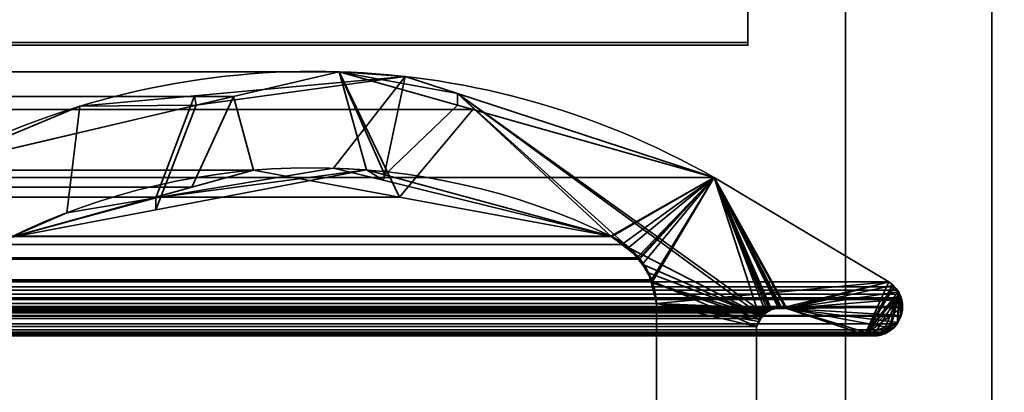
# Model space of a CAD drawing. Header units: millimetres. Extents: x -603 to 3703, y -115 to 249.
# Tile 432 of 656: x 404.53 to 414.63, y 10.96 to 14.77. Entities that reach past the tile are written whole.
import ezdxf

# ---------------------------------------------------------------- set-up
doc = ezdxf.new("R2010")
doc.units = ezdxf.units.MM
doc.layers.add('151', color=7, linetype='Continuous', true_color=0xffffff)

# ---------------------------------------------------------------- blocks, each defined once
blk = doc.blocks.new('UG_SURFACE_001')
at = {"layer": '151', "color": 252, "linetype": 'Continuous', "lineweight": 35}
for points in [[(603, -13.4, 2212.25), (603, 230.4, 2212.25), (-603, 230.4, 2212.25), (-603, -13.4, 2212.25)], [(-453, -13.4, 2062.25), (-453, 230.4, 2062.25), (453, 230.4, 2062.25), (453, -13.4, 2062.25)]]:
    blk.add_3dface(points, dxfattribs=at)
blk = doc.blocks.new('UG_SURFACE_062')
at = {"layer": '151', "color": 7, "linetype": 'Continuous', "lineweight": 35}
for points in [[(-409.18, 13.852, 2018.43), (409.18, 13.852, 2018.43), (407.808, 14.239, 2017.058)], [(-407.808, 14.239, 2017.058), (-409.18, 13.852, 2018.43), (407.808, 14.239, 2017.058)], [(407.808, 14.239, 2017.058), (406.725, 13.985, 2015.975), (-406.725, 13.985, 2015.975), (-407.808, 14.239, 2017.058)], [(408.429, 12.955, 2017.678), (406.932, 13.231, 2016.182), (406.725, 13.985, 2015.975), (407.808, 14.239, 2017.058)], [(408.429, 12.955, 2017.678), (407.808, 14.239, 2017.058), (409.18, 13.852, 2018.43)], [(404.366, 13.432, 2013.616), (-404.366, 13.432, 2013.616), (-406.725, 13.985, 2015.975), (406.725, 13.985, 2015.975)], [(406.299, 13.057, 2015.549), (404.432, 12.543, 2013.682), (404.366, 13.432, 2013.616), (406.725, 13.985, 2015.975)], [(406.725, 13.985, 2015.975), (406.932, 13.231, 2016.182), (406.299, 13.057, 2015.549)], [(409.18, 13.852, 2018.43), (-409.18, 13.852, 2018.43), (-411.652, 13.155, 2020.902), (411.652, 13.155, 2020.902)], [(409.18, 13.852, 2018.43), (411.652, 13.155, 2020.902), (410.595, 12.557, 2019.845), (408.429, 12.955, 2017.678)], [(406.932, 13.231, 2016.182), (-408.443, 13.138, 2017.693), (-408.088, 13.234, 2017.338)], [(406.932, 13.231, 2016.182), (408.429, 12.955, 2017.678), (-408.443, 13.138, 2017.693)], [(-408.088, 13.234, 2017.338), (406.299, 13.057, 2015.549), (406.932, 13.231, 2016.182)], [(-408.088, 13.234, 2017.338), (-406.31, 12.898, 2015.56), (406.299, 13.057, 2015.549)], [(413.445, 12.088, 2022.695), (411.652, 13.155, 2020.902), (-411.652, 13.155, 2020.902), (-413.445, 12.088, 2022.695)], [(-410.595, 12.557, 2019.845), (-408.443, 13.138, 2017.693), (408.429, 12.955, 2017.678)], [(411.652, 13.155, 2020.902), (410.605, 12.552, 2019.855), (410.595, 12.557, 2019.845)], [(410.707, 12.472, 2019.957), (410.605, 12.552, 2019.855), (411.652, 13.155, 2020.902)], [(411.652, 13.155, 2020.902), (410.886, 12.333, 2020.136), (410.707, 12.472, 2019.957)], [(410.893, 12.321, 2020.143), (410.886, 12.333, 2020.136), (411.652, 13.155, 2020.902)], [(411.011, 12.108, 2020.261), (410.893, 12.321, 2020.143), (411.652, 13.155, 2020.902)], [(411.018, 12.095, 2020.268), (411.011, 12.108, 2020.261), (411.652, 13.155, 2020.902)], [(411.652, 13.155, 2020.902), (412.126, 11.715, 2021.376), (412.089, 11.633, 2021.339), (411.018, 12.095, 2020.268)], [(413.197, 11.548, 2022.447), (412.4, 11.817, 2021.65), (411.652, 13.155, 2020.902), (413.445, 12.088, 2022.695)], [(411.652, 13.155, 2020.902), (412.204, 11.79, 2021.454), (412.183, 11.77, 2021.433)], [(411.652, 13.155, 2020.902), (412.344, 11.826, 2021.594), (412.314, 11.82, 2021.564)], [(411.652, 13.155, 2020.902), (412.223, 11.8, 2021.473), (412.204, 11.79, 2021.454)], [(412.314, 11.82, 2021.564), (412.239, 11.804, 2021.489), (411.652, 13.155, 2020.902)], [(411.652, 13.155, 2020.902), (412.4, 11.817, 2021.65), (412.386, 11.819, 2021.636)], [(412.239, 11.804, 2021.489), (412.223, 11.8, 2021.473), (411.652, 13.155, 2020.902)], [(412.386, 11.819, 2021.636), (412.344, 11.826, 2021.594), (411.652, 13.155, 2020.902)], [(412.183, 11.77, 2021.433), (412.126, 11.715, 2021.376), (412.126, 11.715, 2021.376), (411.652, 13.155, 2020.902)], [(406.299, 13.057, 2015.549), (-406.31, 12.898, 2015.56), (-404.432, 12.543, 2013.682)], [(-404.432, 12.543, 2013.682), (404.432, 12.543, 2013.682), (406.299, 13.057, 2015.549)], [(408.429, 12.955, 2017.678), (410.595, 12.557, 2019.845), (-410.595, 12.557, 2019.845)], [(-410.708, 12.472, 2019.958), (-410.595, 12.557, 2019.845), (410.595, 12.557, 2019.845)], [(410.595, 12.557, 2019.845), (410.605, 12.552, 2019.855), (-410.708, 12.472, 2019.958)], [(410.605, 12.552, 2019.855), (410.707, 12.472, 2019.957), (-410.708, 12.472, 2019.958)], [(410.886, 12.333, 2020.136), (-410.873, 12.349, 2020.123), (-410.708, 12.472, 2019.958)], [(-410.708, 12.472, 2019.958), (410.707, 12.472, 2019.957), (410.886, 12.333, 2020.136)], [(411.011, 12.108, 2020.261), (-411.01, 12.108, 2020.26), (-410.89, 12.318, 2020.14)], [(410.886, 12.333, 2020.136), (-410.89, 12.318, 2020.14), (-410.873, 12.349, 2020.123)], [(410.886, 12.333, 2020.136), (410.893, 12.321, 2020.143), (-410.89, 12.318, 2020.14)], [(-410.89, 12.318, 2020.14), (410.893, 12.321, 2020.143), (411.011, 12.108, 2020.261)], [(413.533, 12.004, 2022.783), (413.498, 12.037, 2022.748), (-413.498, 12.037, 2022.748), (-413.533, 12.004, 2022.783)], [(413.445, 12.088, 2022.695), (-413.445, 12.088, 2022.695), (-413.498, 12.037, 2022.748), (413.498, 12.037, 2022.748)], [(411.018, 12.095, 2020.268), (-411.062, 11.866, 2020.312), (-411.02, 12.091, 2020.27)], [(411.018, 12.095, 2020.268), (411.062, 11.866, 2020.312), (-411.062, 11.866, 2020.312)], [(411.018, 12.095, 2020.268), (-411.02, 12.091, 2020.27), (-411.01, 12.108, 2020.26)], [(-411.01, 12.108, 2020.26), (411.011, 12.108, 2020.261), (411.018, 12.095, 2020.268)], [(411.062, 11.866, 2020.312), (411.018, 12.095, 2020.268), (412.089, 11.633, 2021.339)], [(413.445, 12.088, 2022.695), (413.498, 12.037, 2022.748), (413.197, 11.548, 2022.447)], [(413.498, 12.037, 2022.748), (413.533, 12.004, 2022.783), (413.551, 11.964, 2022.801), (413.197, 11.548, 2022.447)], [(413.576, 11.909, 2022.826), (413.568, 11.926, 2022.818), (-413.568, 11.926, 2022.818), (-413.576, 11.909, 2022.826)], [(413.551, 11.964, 2022.801), (-413.551, 11.964, 2022.801), (-413.568, 11.926, 2022.818), (413.568, 11.926, 2022.818)], [(-413.533, 12.004, 2022.783), (-413.551, 11.964, 2022.801), (413.551, 11.964, 2022.801)], [(-413.533, 12.004, 2022.783), (413.551, 11.964, 2022.801), (413.533, 12.004, 2022.783)], [(413.29, 11.543, 2022.54), (413.248, 11.537, 2022.498), (413.197, 11.548, 2022.447), (413.551, 11.964, 2022.801)], [(413.551, 11.964, 2022.801), (413.379, 11.555, 2022.629), (413.29, 11.543, 2022.54)], [(413.433, 11.573, 2022.682), (413.402, 11.558, 2022.652), (413.379, 11.555, 2022.629), (413.551, 11.964, 2022.801)], [(413.551, 11.964, 2022.801), (413.459, 11.596, 2022.709), (413.433, 11.573, 2022.682)], [(413.551, 11.964, 2022.801), (413.528, 11.658, 2022.778), (413.459, 11.596, 2022.709)], [(413.528, 11.658, 2022.778), (413.551, 11.964, 2022.801), (413.568, 11.926, 2022.818)], [(413.568, 11.736, 2022.818), (413.529, 11.658, 2022.779), (413.528, 11.658, 2022.778), (413.568, 11.926, 2022.818)], [(413.568, 11.736, 2022.818), (413.568, 11.926, 2022.818), (413.576, 11.909, 2022.826), (413.584, 11.838, 2022.834)], [(413.585, 11.825, 2022.835), (-413.584, 11.838, 2022.834), (-413.585, 11.825, 2022.835)], [(-413.585, 11.825, 2022.835), (-413.572, 11.745, 2022.822), (413.572, 11.745, 2022.822), (413.585, 11.825, 2022.835)], [(-413.576, 11.909, 2022.826), (-413.584, 11.838, 2022.834), (413.584, 11.838, 2022.834)], [(413.585, 11.825, 2022.835), (413.584, 11.838, 2022.834), (-413.584, 11.838, 2022.834)], [(-413.576, 11.909, 2022.826), (413.584, 11.838, 2022.834), (413.576, 11.909, 2022.826)], [(412.4, 11.817, 2021.65), (413.197, 11.548, 2022.447), (-413.197, 11.548, 2022.447), (-412.4, 11.817, 2021.65)], [(412.4, 11.817, 2021.65), (-412.4, 11.817, 2021.65), (-412.386, 11.817, 2021.636)], [(412.344, 11.826, 2021.594), (-412.386, 11.817, 2021.636), (-412.313, 11.816, 2021.563)], [(412.344, 11.826, 2021.594), (412.386, 11.819, 2021.636), (-412.386, 11.817, 2021.636)], [(-412.386, 11.817, 2021.636), (412.386, 11.819, 2021.636), (412.4, 11.817, 2021.65)], [(-412.313, 11.816, 2021.563), (412.314, 11.82, 2021.564), (412.344, 11.826, 2021.594)], [(412.314, 11.82, 2021.564), (-412.313, 11.816, 2021.563), (-412.26, 11.815, 2021.51)], [(-412.26, 11.815, 2021.51), (412.239, 11.804, 2021.489), (412.314, 11.82, 2021.564)], [(-412.26, 11.815, 2021.51), (-412.24, 11.803, 2021.49), (412.239, 11.804, 2021.489)], [(-411.062, 6.719, 2020.312), (-411.062, 11.866, 2020.312), (411.062, 11.866, 2020.312), (411.062, 6.719, 2020.312)], [(411.062, 6.719, 2020.312), (411.062, 11.866, 2020.312), (412.089, 11.633, 2021.339), (412.089, 7.354, 2021.339)], [(413.584, 11.838, 2022.834), (413.585, 11.825, 2022.835), (413.572, 11.745, 2022.822), (413.568, 11.736, 2022.818)], [(413.572, 11.745, 2022.822), (-413.572, 11.745, 2022.822), (-413.568, 11.736, 2022.818), (413.568, 11.736, 2022.818)], [(413.568, 11.736, 2022.818), (-413.568, 11.736, 2022.818), (-413.529, 11.658, 2022.779)], [(413.529, 11.658, 2022.779), (413.568, 11.736, 2022.818), (-413.529, 11.658, 2022.779)], [(412.223, 11.8, 2021.473), (412.239, 11.804, 2021.489), (-412.24, 11.803, 2021.49)], [(412.204, 11.79, 2021.454), (-412.24, 11.803, 2021.49), (-412.182, 11.77, 2021.432)], [(412.204, 11.79, 2021.454), (412.223, 11.8, 2021.473), (-412.24, 11.803, 2021.49)], [(-412.182, 11.77, 2021.432), (412.183, 11.77, 2021.433), (412.204, 11.79, 2021.454)], [(412.183, 11.77, 2021.433), (-412.182, 11.77, 2021.432), (-412.163, 11.759, 2021.413)], [(-412.163, 11.759, 2021.413), (412.126, 11.715, 2021.376), (412.183, 11.77, 2021.433)], [(-412.163, 11.759, 2021.413), (-412.129, 11.711, 2021.379), (412.126, 11.715, 2021.376)], [(412.126, 11.715, 2021.376), (-412.129, 11.711, 2021.379), (-412.107, 11.682, 2021.357)], [(412.126, 11.715, 2021.376), (412.126, 11.715, 2021.376), (-412.129, 11.711, 2021.379)], [(-412.107, 11.682, 2021.357), (412.089, 11.633, 2021.339), (412.126, 11.715, 2021.376)], [(-413.529, 11.658, 2022.779), (-413.528, 11.658, 2022.778), (413.528, 11.658, 2022.778), (413.529, 11.658, 2022.779)], [(413.528, 11.658, 2022.778), (-413.528, 11.658, 2022.778), (-413.459, 11.596, 2022.709), (413.459, 11.596, 2022.709)], [(-412.107, 11.682, 2021.357), (-412.089, 11.633, 2021.339), (412.089, 11.633, 2021.339)], [(412.089, 7.354, 2021.339), (412.089, 11.633, 2021.339), (-412.089, 11.633, 2021.339), (-412.089, 7.354, 2021.339)], [(413.459, 11.596, 2022.709), (-413.459, 11.596, 2022.709), (-413.433, 11.573, 2022.682)], [(413.433, 11.573, 2022.682), (413.459, 11.596, 2022.709), (-413.433, 11.573, 2022.682)], [(413.402, 11.558, 2022.652), (-413.433, 11.573, 2022.682), (-413.402, 11.558, 2022.652)], [(413.402, 11.558, 2022.652), (413.433, 11.573, 2022.682), (-413.433, 11.573, 2022.682)], [(-413.402, 11.558, 2022.652), (-413.379, 11.555, 2022.629), (413.379, 11.555, 2022.629), (413.402, 11.558, 2022.652)], [(413.379, 11.555, 2022.629), (-413.379, 11.555, 2022.629), (-413.29, 11.543, 2022.54), (413.29, 11.543, 2022.54)], [(413.248, 11.537, 2022.498), (-413.29, 11.543, 2022.54), (-413.248, 11.537, 2022.498)], [(413.248, 11.537, 2022.498), (413.29, 11.543, 2022.54), (-413.29, 11.543, 2022.54)], [(-413.248, 11.537, 2022.498), (413.197, 11.548, 2022.447), (413.248, 11.537, 2022.498)], [(-413.248, 11.537, 2022.498), (-413.197, 11.548, 2022.447), (413.197, 11.548, 2022.447)]]:
    blk.add_3dface(points, dxfattribs=at)
blk = doc.blocks.new('UG_SURFACE_063')
at = {"layer": '151', "color": 7, "linetype": 'Continuous', "lineweight": 35}
for points in [[(405.931, 12.826, 2015.181), (408.088, 13.234, 2017.338), (407.808, 14.239, 2017.058), (406.343, 13.896, 2015.593)], [(406.343, 13.896, 2015.593), (407.808, 14.239, 2017.058), (408.487, 14.191, -8.75)], [(407.808, 14.239, 2017.058), (409.022, 14.016, -8.75), (408.487, 14.191, -8.75)], [(407.808, 14.239, 2017.058), (409.022, 13.897, 2018.272), (409.022, 14.016, -8.75)], [(407.808, 14.239, 2017.058), (408.088, 13.234, 2017.338), (408.278, 13.183, 2017.528)], [(409.022, 13.897, 2018.272), (407.808, 14.239, 2017.058), (408.278, 13.183, 2017.528)], [(406.328, 13.993, -8.75), (408.487, 14.191, -8.75), (407.753, 13.253, -8.75), (405.929, 12.948, -8.75)], [(408.487, 14.191, -8.75), (406.328, 13.993, -8.75), (406.343, 13.896, 2015.593)], [(408.261, 13.128, -8.75), (407.753, 13.253, -8.75), (408.487, 14.191, -8.75)], [(408.487, 14.191, -8.75), (409.022, 14.016, -8.75), (410.595, 12.557, -8.75), (408.261, 13.128, -8.75)], [(405.929, 12.948, -8.75), (405.018, 12.796, -8.75), (405.152, 13.885, -8.75), (406.328, 13.993, -8.75)], [(406.343, 13.896, 2015.593), (406.328, 13.993, -8.75), (405.152, 13.885, -8.75)], [(411.652, 13.155, -8.75), (409.022, 14.016, -8.75), (409.022, 13.897, 2018.272)], [(409.022, 14.016, -8.75), (412.142, 11.736, -8.75), (410.786, 12.435, -8.75), (410.771, 12.445, -8.75)], [(410.771, 12.445, -8.75), (410.595, 12.557, -8.75), (409.022, 14.016, -8.75)], [(409.022, 14.016, -8.75), (411.652, 13.155, -8.75), (412.223, 11.8, -8.75), (412.174, 11.762, -8.75)], [(412.174, 11.762, -8.75), (412.142, 11.736, -8.75), (409.022, 14.016, -8.75)], [(403.663, 13.267, 2012.913), (406.343, 13.896, 2015.593), (405.152, 13.885, -8.75)], [(406.343, 13.896, 2015.593), (403.663, 13.267, 2012.913), (404.432, 12.543, 2013.682), (405.931, 12.826, 2015.181)], [(405.152, 13.885, -8.75), (403.663, 13.267, -8.75), (403.663, 13.267, 2012.913)], [(405.018, 12.796, -8.75), (404.432, 12.543, -8.75), (403.663, 13.267, -8.75), (405.152, 13.885, -8.75)], [(408.278, 13.183, 2017.528), (410.595, 12.557, 2019.845), (411.652, 13.155, 2020.902), (409.022, 13.897, 2018.272)], [(409.022, 13.897, 2018.272), (411.652, 13.155, 2020.902), (411.652, 13.155, -8.75)], [(408.088, 13.234, 2017.338), (405.929, 12.948, -8.75), (407.753, 13.253, -8.75)], [(408.088, 13.234, 2017.338), (405.931, 12.826, 2015.181), (405.929, 12.948, -8.75)], [(408.088, 13.234, 2017.338), (407.753, 13.253, -8.75), (408.261, 13.128, -8.75)], [(408.261, 13.128, -8.75), (408.278, 13.183, 2017.528), (408.088, 13.234, 2017.338)], [(408.278, 13.183, 2017.528), (408.261, 13.128, -8.75), (410.595, 12.557, -8.75)], [(410.595, 12.557, -8.75), (410.595, 12.557, 2019.845), (408.278, 13.183, 2017.528)], [(411.652, 13.155, 2020.902), (410.595, 12.557, 2019.845), (410.765, 12.429, 2020.015)], [(410.765, 12.429, 2020.015), (410.873, 12.349, 2020.123), (411.652, 13.155, 2020.902)], [(411.652, 13.155, 2020.902), (410.873, 12.349, 2020.123), (410.918, 12.268, 2020.169)], [(410.918, 12.268, 2020.169), (411.02, 12.091, 2020.27), (411.652, 13.155, 2020.902)], [(413.445, 12.088, 2022.695), (411.652, 13.155, 2020.902), (411.02, 12.091, 2020.27), (411.021, 12.086, 2020.271)], [(413.445, 12.088, -8.75), (411.652, 13.155, -8.75), (411.652, 13.155, 2020.902), (413.445, 12.088, 2022.695)], [(413.197, 11.548, -8.75), (412.4, 11.817, -8.75), (411.652, 13.155, -8.75), (413.445, 12.088, -8.75)], [(411.652, 13.155, -8.75), (412.323, 11.826, -8.75), (412.319, 11.825, -8.75)], [(412.319, 11.825, -8.75), (412.24, 11.805, -8.75), (411.652, 13.155, -8.75)], [(412.24, 11.805, -8.75), (412.223, 11.8, -8.75), (411.652, 13.155, -8.75)], [(412.4, 11.817, -8.75), (412.323, 11.826, -8.75), (411.652, 13.155, -8.75)], [(405.929, 12.948, -8.75), (405.931, 12.826, 2015.181), (404.432, 12.543, 2013.682)], [(404.432, 12.543, 2013.682), (405.018, 12.796, -8.75), (405.929, 12.948, -8.75)], [(404.432, 12.543, 2013.682), (404.432, 12.543, -8.75), (405.018, 12.796, -8.75)], [(410.771, 12.445, -8.75), (410.765, 12.429, 2020.015), (410.595, 12.557, 2019.845)], [(410.595, 12.557, 2019.845), (410.595, 12.557, -8.75), (410.771, 12.445, -8.75)], [(410.765, 12.429, 2020.015), (410.771, 12.445, -8.75), (410.786, 12.435, -8.75)], [(410.786, 12.435, -8.75), (410.873, 12.349, 2020.123), (410.765, 12.429, 2020.015)], [(410.915, 12.269, -8.75), (410.786, 12.435, -8.75), (412.142, 11.736, -8.75)], [(410.786, 12.435, -8.75), (410.918, 12.268, 2020.169), (410.873, 12.349, 2020.123)], [(410.786, 12.435, -8.75), (410.915, 12.269, -8.75), (410.918, 12.268, 2020.169)], [(412.142, 11.736, -8.75), (410.982, 12.182, -8.75), (410.915, 12.269, -8.75)], [(410.918, 12.268, 2020.169), (410.915, 12.269, -8.75), (410.982, 12.182, -8.75)], [(410.982, 12.182, -8.75), (411.02, 12.091, 2020.27), (410.918, 12.268, 2020.169)], [(411.007, 12.083, -8.75), (410.982, 12.182, -8.75), (412.142, 11.736, -8.75)], [(411.02, 12.091, 2020.27), (410.982, 12.182, -8.75), (411.007, 12.083, -8.75)], [(411.007, 12.083, -8.75), (411.021, 12.086, 2020.271), (411.02, 12.091, 2020.27)], [(411.021, 12.086, 2020.271), (411.007, 12.083, -8.75), (411.062, 11.866, -8.75)], [(411.007, 12.083, -8.75), (412.142, 11.736, -8.75), (412.127, 11.706, -8.75)], [(412.127, 11.706, -8.75), (412.089, 11.633, -8.75), (411.062, 11.866, -8.75), (411.007, 12.083, -8.75)], [(411.021, 12.086, 2020.271), (411.062, 11.866, 2020.312), (413.445, 12.088, 2022.695)], [(411.062, 11.866, -8.75), (411.062, 11.866, 2020.312), (411.021, 12.086, 2020.271)], [(413.445, 12.088, 2022.695), (411.062, 11.866, 2020.312), (412.26, 11.815, 2021.51), (412.319, 11.816, 2021.569)], [(412.319, 11.816, 2021.569), (412.4, 11.817, 2021.65), (413.445, 12.088, 2022.695)], [(413.483, 12.051, 2022.733), (413.445, 12.088, 2022.695), (412.4, 11.817, 2021.65)], [(412.4, 11.817, 2021.65), (413.54, 11.988, 2022.79), (413.533, 12.004, 2022.783), (413.483, 12.051, 2022.733)], [(413.445, 12.088, -8.75), (413.469, 12.07, -8.75), (413.483, 12.054, -8.75), (413.197, 11.548, -8.75)], [(413.197, 11.548, -8.75), (413.483, 12.054, -8.75), (413.541, 11.988, -8.75)], [(413.469, 12.07, -8.75), (413.445, 12.088, -8.75), (413.445, 12.088, 2022.695)], [(413.445, 12.088, 2022.695), (413.483, 12.051, 2022.733), (413.469, 12.07, -8.75)], [(413.483, 12.051, 2022.733), (413.483, 12.054, -8.75), (413.469, 12.07, -8.75)], [(413.541, 11.988, -8.75), (413.483, 12.054, -8.75), (413.483, 12.051, 2022.733)], [(413.483, 12.051, 2022.733), (413.533, 12.004, 2022.783), (413.541, 11.988, -8.75)], [(413.575, 11.911, 2022.825), (413.54, 11.988, 2022.79), (412.4, 11.817, 2021.65)], [(413.585, 11.83, 2022.835), (413.576, 11.909, 2022.826), (413.575, 11.911, 2022.825), (412.4, 11.817, 2021.65)], [(413.541, 11.988, -8.75), (413.546, 11.982, -8.75), (413.57, 11.91, -8.75), (413.197, 11.548, -8.75)], [(413.533, 12.004, 2022.783), (413.54, 11.988, 2022.79), (413.541, 11.988, -8.75)], [(413.57, 11.91, -8.75), (413.546, 11.982, -8.75), (413.54, 11.988, 2022.79)], [(413.54, 11.988, 2022.79), (413.575, 11.911, 2022.825), (413.57, 11.91, -8.75)], [(413.546, 11.982, -8.75), (413.541, 11.988, -8.75), (413.54, 11.988, 2022.79)], [(413.584, 11.868, -8.75), (413.57, 11.91, -8.75), (413.575, 11.911, 2022.825)], [(413.58, 11.831, -8.75), (413.584, 11.868, -8.75), (413.575, 11.911, 2022.825)], [(413.575, 11.911, 2022.825), (413.576, 11.909, 2022.826), (413.58, 11.831, -8.75)], [(412.089, 11.633, -8.75), (412.089, 7.354, -8.75), (411.062, 6.719, -8.75), (411.062, 11.866, -8.75)], [(411.062, 11.866, 2020.312), (412.163, 11.759, 2021.413), (412.172, 11.764, 2021.422)], [(411.062, 11.866, 2020.312), (412.107, 11.682, 2021.357), (412.124, 11.705, 2021.374)], [(412.172, 11.764, 2021.422), (412.24, 11.804, 2021.49), (411.062, 11.866, 2020.312)], [(412.24, 11.804, 2021.49), (412.26, 11.815, 2021.51), (411.062, 11.866, 2020.312)], [(411.062, 11.866, 2020.312), (412.089, 11.633, 2021.339), (412.107, 11.682, 2021.357)], [(412.124, 11.705, 2021.374), (412.163, 11.759, 2021.413), (411.062, 11.866, 2020.312)], [(412.089, 7.354, 2021.339), (412.089, 11.633, 2021.339), (411.062, 11.866, 2020.312), (411.062, 6.719, 2020.312)], [(411.062, 6.719, 2020.312), (411.062, 11.866, 2020.312), (411.062, 11.866, -8.75), (411.062, 6.719, -8.75)], [(412.26, 11.815, 2021.51), (412.24, 11.805, -8.75), (412.319, 11.825, -8.75)], [(412.26, 11.815, 2021.51), (412.24, 11.804, 2021.49), (412.24, 11.805, -8.75)], [(412.319, 11.825, -8.75), (412.319, 11.816, 2021.569), (412.26, 11.815, 2021.51)], [(412.319, 11.816, 2021.569), (412.319, 11.825, -8.75), (412.323, 11.826, -8.75)], [(412.319, 11.816, 2021.569), (412.323, 11.826, -8.75), (412.4, 11.817, -8.75)], [(412.4, 11.817, -8.75), (412.4, 11.817, 2021.65), (412.319, 11.816, 2021.569)], [(413.572, 11.745, 2022.822), (413.585, 11.825, 2022.835), (413.585, 11.83, 2022.835), (412.4, 11.817, 2021.65)], [(412.4, 11.817, -8.75), (413.197, 11.548, -8.75), (413.197, 11.548, 2022.447), (412.4, 11.817, 2021.65)], [(412.4, 11.817, 2021.65), (413.536, 11.674, 2022.786), (413.572, 11.745, 2022.822)], [(413.478, 11.614, 2022.728), (412.4, 11.817, 2021.65), (413.299, 11.544, 2022.549), (413.397, 11.557, 2022.647)], [(412.4, 11.817, 2021.65), (413.197, 11.548, 2022.447), (413.248, 11.537, 2022.498), (413.299, 11.544, 2022.549)], [(413.478, 11.614, 2022.728), (413.529, 11.658, 2022.779), (413.536, 11.674, 2022.786), (412.4, 11.817, 2021.65)], [(413.57, 11.91, -8.75), (413.584, 11.868, -8.75), (413.58, 11.831, -8.75), (413.197, 11.548, -8.75)], [(413.58, 11.831, -8.75), (413.572, 11.745, -8.75), (413.534, 11.674, -8.75), (413.197, 11.548, -8.75)], [(413.58, 11.831, -8.75), (413.585, 11.825, 2022.835), (413.572, 11.745, 2022.822)], [(413.572, 11.745, 2022.822), (413.572, 11.745, -8.75), (413.58, 11.831, -8.75)], [(413.576, 11.909, 2022.826), (413.585, 11.83, 2022.835), (413.58, 11.831, -8.75)], [(413.58, 11.831, -8.75), (413.585, 11.83, 2022.835), (413.585, 11.825, 2022.835)], [(412.163, 11.759, 2021.413), (412.124, 11.705, 2021.374), (412.127, 11.706, -8.75)], [(412.163, 11.759, 2021.413), (412.127, 11.706, -8.75), (412.142, 11.736, -8.75)], [(412.163, 11.759, 2021.413), (412.142, 11.736, -8.75), (412.174, 11.762, -8.75)], [(412.174, 11.762, -8.75), (412.172, 11.764, 2021.422), (412.163, 11.759, 2021.413)], [(412.223, 11.8, -8.75), (412.24, 11.804, 2021.49), (412.172, 11.764, 2021.422)], [(412.172, 11.764, 2021.422), (412.174, 11.762, -8.75), (412.223, 11.8, -8.75)], [(412.223, 11.8, -8.75), (412.24, 11.805, -8.75), (412.24, 11.804, 2021.49)], [(413.536, 11.674, 2022.786), (413.534, 11.674, -8.75), (413.572, 11.745, -8.75)], [(413.572, 11.745, -8.75), (413.572, 11.745, 2022.822), (413.536, 11.674, 2022.786)], [(412.107, 11.682, 2021.357), (412.089, 11.633, -8.75), (412.127, 11.706, -8.75)], [(412.107, 11.682, 2021.357), (412.089, 11.633, 2021.339), (412.089, 11.633, -8.75)], [(412.089, 7.354, -8.75), (412.089, 11.633, -8.75), (412.089, 11.633, 2021.339), (412.089, 7.354, 2021.339)], [(412.127, 11.706, -8.75), (412.124, 11.705, 2021.374), (412.107, 11.682, 2021.357)], [(413.3, 11.539, -8.75), (413.197, 11.548, -8.75), (413.534, 11.674, -8.75)], [(413.3, 11.539, -8.75), (413.534, 11.674, -8.75), (413.52, 11.647, -8.75), (413.477, 11.612, -8.75)], [(413.396, 11.56, -8.75), (413.32, 11.537, -8.75), (413.3, 11.539, -8.75), (413.477, 11.612, -8.75)], [(413.477, 11.612, -8.75), (413.425, 11.569, -8.75), (413.396, 11.56, -8.75)], [(413.397, 11.557, 2022.647), (413.402, 11.558, 2022.652), (413.433, 11.573, 2022.682), (413.478, 11.614, 2022.728)], [(413.433, 11.573, 2022.682), (413.425, 11.569, -8.75), (413.477, 11.612, -8.75)], [(413.477, 11.612, -8.75), (413.478, 11.614, 2022.728), (413.433, 11.573, 2022.682)], [(413.478, 11.614, 2022.728), (413.477, 11.612, -8.75), (413.52, 11.647, -8.75)], [(413.52, 11.647, -8.75), (413.529, 11.658, 2022.779), (413.478, 11.614, 2022.728)], [(413.529, 11.658, 2022.779), (413.52, 11.647, -8.75), (413.534, 11.674, -8.75)], [(413.534, 11.674, -8.75), (413.536, 11.674, 2022.786), (413.529, 11.658, 2022.779)], [(413.248, 11.537, 2022.498), (413.197, 11.548, -8.75), (413.3, 11.539, -8.75)], [(413.248, 11.537, 2022.498), (413.197, 11.548, 2022.447), (413.197, 11.548, -8.75)], [(413.3, 11.539, -8.75), (413.299, 11.544, 2022.549), (413.248, 11.537, 2022.498)], [(413.396, 11.56, -8.75), (413.397, 11.557, 2022.647), (413.299, 11.544, 2022.549)], [(413.299, 11.544, 2022.549), (413.32, 11.537, -8.75), (413.396, 11.56, -8.75)], [(413.299, 11.544, 2022.549), (413.3, 11.539, -8.75), (413.32, 11.537, -8.75)], [(413.397, 11.557, 2022.647), (413.396, 11.56, -8.75), (413.425, 11.569, -8.75)], [(413.425, 11.569, -8.75), (413.402, 11.558, 2022.652), (413.397, 11.557, 2022.647)], [(413.425, 11.569, -8.75), (413.433, 11.573, 2022.682), (413.402, 11.558, 2022.652)]]:
    blk.add_3dface(points, dxfattribs=at)
blk = doc.blocks.new('UG_SURFACE_065')
at = {"layer": '151', "color": 252, "linetype": 'Continuous', "lineweight": 35}
for points in [[(412, 15.598, 2011.652), (412, 16.266, 2012.651), (412, 14.88, 2013.225), (412, 14.537, 2012.713)], [(402.5, 14.51, 2012.686), (402.5, 15.545, 2011.6), (412, 15.545, 2011.6), (412, 14.51, 2012.686)], [(412, 14.537, 2012.713), (412, 14.51, 2012.686), (412, 15.545, 2011.6), (412, 15.598, 2011.652)], [(360.7, 14.537, 2012.713), (412, 14.537, 2012.713), (412, 14.88, 2013.225), (360.7, 14.88, 2013.225)], [(402.5, 14.51, 2012.686), (412, 14.51, 2012.686), (412, 14.537, 2012.713), (360.7, 14.537, 2012.713)]]:
    blk.add_3dface(points, dxfattribs=at)
blk = doc.blocks.new('UG_SURFACE_079')
at = {"layer": '151', "color": 41, "linetype": 'Continuous', "lineweight": 35}
for points in [[(396.65, 11.15, 2005.9), (396.65, 229.15, 2005.9), (408.5, 229.15, 2017.75), (408.5, 203.3, 2017.75)], [(396.65, 11.15, 2005.9), (408.5, 203.3, 2017.75), (401, 19.5, 2010.25)]]:
    blk.add_3dface(points, dxfattribs=at)
blk = doc.blocks.new('UG_SURFACE_111')
at = {"layer": '151', "color": 252, "linetype": 'Continuous', "lineweight": 35}
for points in [[(-414.5, -30.32, 2023.75), (414.5, -30.32, 2023.75), (414.5, 62.52, 2023.75), (-414.5, 62.52, 2023.75)], [(-413, -30.32, 2022.25), (-413, 62.52, 2022.25), (413, 62.52, 2022.25), (413, -30.32, 2022.25)], [(413, -30.32, 2022.25), (413, 62.52, 2022.25), (414.5, 62.52, 2023.75), (414.5, -30.32, 2023.75)]]:
    blk.add_3dface(points, dxfattribs=at)
blk = doc.blocks.new('UG_SURFACE_112')
at = {"layer": '151', "color": 252, "linetype": 'Continuous', "lineweight": 35}
for points in [[(413, 62.52, 2022.25), (413, 62.52, -8.75), (413, -30.32, -8.75), (413, -30.32, 2022.25)], [(413, -30.32, -8.75), (413, 62.52, -8.75), (414.5, 62.52, -8.75), (414.5, -30.32, -8.75)], [(413, 62.52, 2022.25), (413, -30.32, 2022.25), (414.5, -30.32, 2023.75), (414.5, 62.52, 2023.75)], [(414.5, 62.52, 2023.75), (414.5, -30.32, 2023.75), (414.5, -30.32, -8.75), (414.5, 62.52, -8.75)]]:
    blk.add_3dface(points, dxfattribs=at)

msp = doc.modelspace()

# ---------------------------------------------------------------- linework, layer by layer
at = {"layer": '151', "color": 251, "linetype": 'Continuous', "lineweight": -3, "true_color": 0x636466}
for p, q in [((413, -30.32, -8.75), (413, 62.52, -8.75)), ((413, -30.32, 2022.25), (413, 62.52, 2022.25)), ((413, -30.32, 2022.25), (413, 62.52, 2022.25)), ((414.5, -30.32, 2023.75), (414.5, 62.52, 2023.75)), ((414.5, -30.32, -8.75), (414.5, 62.52, -8.75)), ((414.5, -30.32, 2023.75), (414.5, 62.52, 2023.75)), ((412, 14.51, 2012.686), (412, 15.545, 2011.601)), ((412, 14.51, 2012.686), (402.5, 14.51, 2012.686)), ((411.652, 13.155, 2020.902), (-411.652, 13.155, 2020.902)), ((411.652, 13.155, -8.75), (411.652, 13.155, 2020.902)), ((413.445, 12.088, 2022.695), (411.652, 13.155, 2020.902)), ((413.445, 12.088, -8.75), (411.652, 13.155, -8.75)), ((413.445, 12.088, 2022.695), (411.652, 13.155, 2020.902)), ((-410.595, 12.557, 2019.845), (410.595, 12.557, 2019.845)), ((410.595, 12.557, 2019.845), (410.595, 12.557, -8.75)), ((413.445, 12.088, 2022.695), (-413.445, 12.088, 2022.695)), ((413.445, 12.088, -8.75), (413.445, 12.088, 2022.695)), ((412.4, 11.817, 2021.65), (-412.4, 11.817, 2021.65)), ((-411.062, 11.866, 2020.312), (411.062, 11.866, 2020.312)), ((411.062, 11.866, 2020.312), (411.062, 6.719, 2020.312)), ((411.062, 11.866, 2020.312), (411.062, 11.866, -8.75)), ((411.062, 11.866, 2020.312), (411.062, 6.719, 2020.312)), ((411.062, 6.719, -8.75), (411.062, 11.866, -8.75)), ((412.4, 11.817, 2021.65), (413.197, 11.548, 2022.447)), ((412.4, 11.817, -8.75), (413.197, 11.548, -8.75)), ((412.4, 11.817, 2021.65), (413.197, 11.548, 2022.447)), ((412.4, 11.817, -8.75), (412.4, 11.817, 2021.65)), ((413.572, 11.745, 2022.822), (-413.572, 11.745, 2022.822)), ((413.572, 11.745, -8.75), (413.572, 11.745, 2022.822)), ((412.089, 11.633, 2021.339), (-412.089, 11.633, 2021.339)), ((412.089, 11.633, -8.75), (412.089, 11.633, 2021.339)), ((412.089, 7.354, 2021.339), (412.089, 11.633, 2021.339)), ((412.089, 11.633, 2021.339), (412.089, 7.354, 2021.339)), ((412.089, 7.354, -8.75), (412.089, 11.633, -8.75)), ((413.197, 11.548, 2022.447), (-413.197, 11.548, 2022.447)), ((413.197, 11.548, -8.75), (413.197, 11.548, 2022.447))]:
    msp.add_line(p, q, dxfattribs=at)
at = {"layer": '151', "color": 251, "linetype": 'Continuous', "lineweight": -3, "true_color": 0x636466, "extrusion": (0, 0, -1)}
for centre, radius in [((-404.58, 13.42, -385.95), 3.08), ((-404.58, 13.42, -1301.05), 3.08), ((-404.58, 13.42, 6.75), 3.08), ((-404.58, 13.42, -1006.95), 3.08), ((-404.58, 13.42, -59.05), 3.08), ((-404.58, 13.42, -2008.25), 3.08), ((-404.58, 13.42, -1938.45), 3.08), ((-404.58, 13.42, -1627.95), 3.08), ((-404.58, 13.42, -680.05), 3.08), ((-404.58, 13.42, -369.55), 1.58), ((-404.58, 13.42, -2008.25), 1.58), ((-404.58, 13.42, -990.55), 1.58), ((-404.58, 13.42, -696.45), 1.58), ((-404.58, 13.42, 6.75), 1.58), ((-404.58, 13.42, -1611.55), 1.58), ((-404.58, 13.42, -1922.05), 1.58), ((-404.58, 13.42, -75.45), 1.58), ((-404.58, 13.42, -1317.45), 1.58)]:
    msp.add_arc(centre, radius, 0, 90, dxfattribs=at)
at = {"layer": '151', "color": 251, "linetype": 'Continuous', "lineweight": -3, "true_color": 0x636466}
for centre, radius in [((404.58, 13.42, 696.45), 3.08), ((404.58, 13.42, 1611.55), 3.08), ((404.58, 13.42, 1317.45), 3.08), ((404.58, 13.42, 369.55), 3.08), ((404.58, 13.42, 1922.05), 3.08), ((404.58, 13.42, 75.45), 3.08), ((404.58, 13.42, 990.55), 3.08), ((404.58, 13.42, 1627.95), 1.58), ((404.58, 13.42, 680.05), 1.58), ((404.58, 13.42, 1938.45), 1.58), ((404.58, 13.42, 385.95), 1.58), ((404.58, 13.42, 1301.05), 1.58), ((404.58, 13.42, 1006.95), 1.58), ((404.58, 13.42, 59.05), 1.58)]:
    msp.add_arc(centre, radius, 90, 180, dxfattribs=at)
at = {"layer": '151', "color": 251, "linetype": 'Continuous', "lineweight": -3, "true_color": 0x636466, "extrusion": (1, 0, 0)}
msp.add_arc((13.42, 2013.83, 412), 1.58, 313.6276, 0, dxfattribs=at)
at = {"layer": '151', "color": 251, "linetype": 'Continuous', "lineweight": -3, "true_color": 0x636466}
for points in [[(403.663, 13.267, 2012.913), (406.167, 14.607, 2015.417), (409.185, 14.565, 2018.435), (411.652, 13.155, 2020.902)], [(403.663, 13.267, 2012.913), (406.167, 14.607, 2015.417), (409.185, 14.565, 2018.435), (411.652, 13.155, 2020.902)], [(411.652, 13.155, -8.75), (409.185, 14.565, -8.75), (406.167, 14.607, -8.75), (403.663, 13.267, -8.75)], [(410.595, 12.557, 2019.845), (408.647, 13.494, 2017.897), (406.377, 13.489, 2015.627), (404.432, 12.543, 2013.682)], [(410.595, 12.557, -8.75), (408.647, 13.494, -8.75), (406.377, 13.489, -8.75), (404.432, 12.543, -8.75)], [(404.432, 12.543, 2013.682), (406.377, 13.489, 2015.627), (408.647, 13.494, 2017.897), (410.595, 12.557, 2019.845)], [(410.595, 12.557, 2019.845), (410.869, 12.434, 2020.119), (411.05, 12.166, 2020.3), (411.062, 11.866, 2020.312)], [(411.062, 11.866, -8.75), (411.05, 12.166, -8.75), (410.869, 12.434, -8.75), (410.595, 12.557, -8.75)], [(411.062, 11.866, 2020.312), (411.05, 12.166, 2020.3), (410.869, 12.434, 2020.119), (410.595, 12.557, 2019.845)], [(413.445, 12.088, 2022.695), (413.56, 12.016, 2022.81), (413.612, 11.874, 2022.862), (413.572, 11.745, 2022.822)], [(413.445, 12.088, 2022.695), (413.56, 12.016, 2022.81), (413.612, 11.874, 2022.862), (413.572, 11.745, 2022.822)], [(413.572, 11.745, -8.75), (413.612, 11.874, -8.75), (413.56, 12.016, -8.75), (413.445, 12.088, -8.75)], [(412.4, 11.817, 2021.65), (412.266, 11.854, 2021.516), (412.128, 11.776, 2021.378), (412.089, 11.633, 2021.339)], [(412.089, 11.633, -8.75), (412.128, 11.776, -8.75), (412.266, 11.854, -8.75), (412.4, 11.817, -8.75)], [(412.089, 11.633, 2021.339), (412.128, 11.776, 2021.378), (412.266, 11.854, 2021.516), (412.4, 11.817, 2021.65)], [(413.572, 11.745, 2022.822), (413.522, 11.587, 2022.772), (413.355, 11.499, 2022.605), (413.197, 11.548, 2022.447)], [(413.197, 11.548, -8.75), (413.355, 11.499, -8.75), (413.522, 11.587, -8.75), (413.572, 11.745, -8.75)], [(413.572, 11.745, 2022.822), (413.522, 11.587, 2022.772), (413.355, 11.499, 2022.605), (413.197, 11.548, 2022.447)], [(413.572, 11.745, 2022.822), (413.522, 11.587, 2022.772), (413.355, 11.499, 2022.605), (413.197, 11.548, 2022.447)]]:
    msp.add_open_spline(points, degree=3, dxfattribs=at)

# ---------------------------------------------------------------- block references
for name in ['UG_SURFACE_001', 'UG_SURFACE_079', 'UG_SURFACE_111', 'UG_SURFACE_112', 'UG_SURFACE_065', 'UG_SURFACE_062', 'UG_SURFACE_063']:
    msp.add_blockref(name, (0, 0), dxfattribs=at)

doc.saveas('drawing.dxf')
